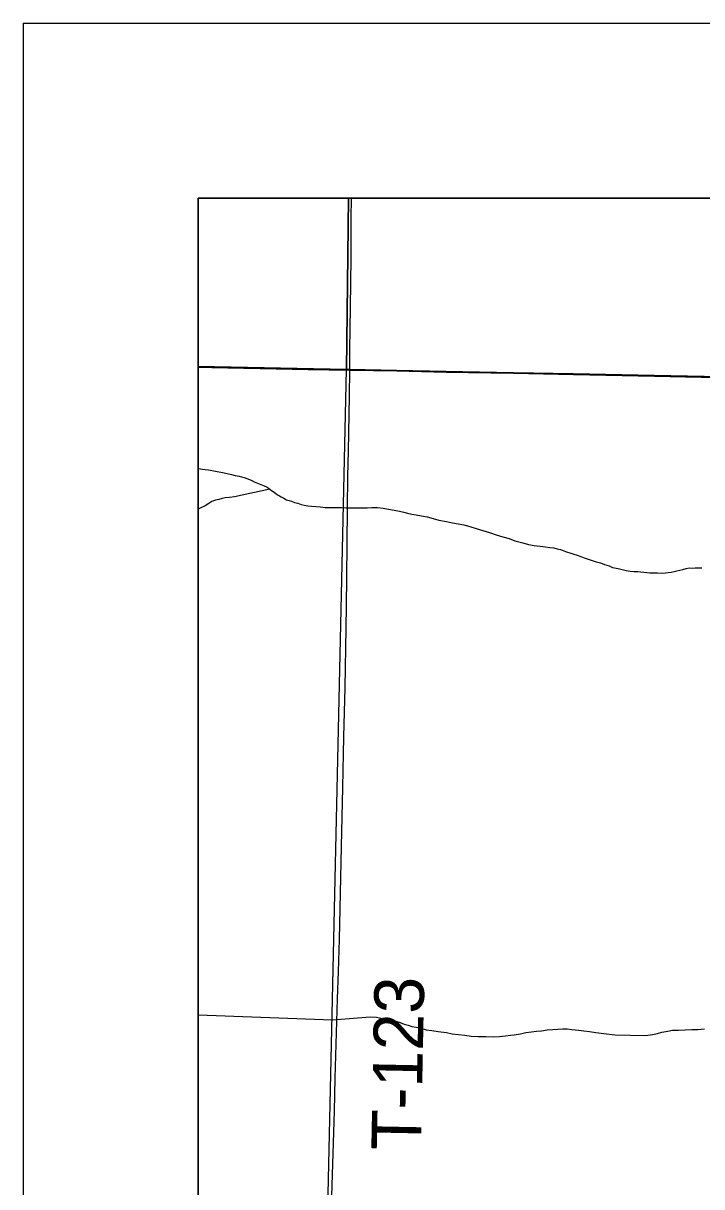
# Model space of a CAD drawing. Extents: x 2.4 to 73.1, y 4.5 to 25.6.
# Drawn here: x 29.397 to 29.785, y 24.22 to 24.885 of the extents above; entities that cross this region are included whole.
import ezdxf

# ---------------------------------------------------------------- set-up
doc = ezdxf.new("R2010")
doc.units = 0
for name, color, linetype in [('GM_X_Interchange_Ramps', 7, 'Continuous'), ('GM_X_Minor_River', 7, 'Continuous'), ('GM_X_Section', 7, 'Continuous'), ('GM_X_Township_Road', 7, 'Continuous'), ('GM_X_Township_Road_Text', 7, 'Continuous'), ('GM_X_US_Shield', 7, 'Continuous'), ('SH_Cut_Line', 7, 'Continuous'), ('SH_Data', 7, 'Continuous')]:
    doc.layers.add(name, color=color, linetype=linetype)

msp = doc.modelspace()

# ---------------------------------------------------------------- linework, layer by layer
at = {"layer": 'GM_X_Interchange_Ramps'}
for points in [[(30.58809, 24.78522), (29.49738, 24.78522), (29.49738, 24.68879), (29.50516, 24.6886), (29.56017, 24.68756), (29.58394, 24.68714), (29.61083, 24.68667), (29.63911, 24.68606), (29.67765, 24.68541), (29.71184, 24.6847), (29.75815, 24.68379), (29.82496, 24.68243)], [(29.82496, 24.68243), (29.75815, 24.68379), (29.71184, 24.6847), (29.67765, 24.68541), (29.63911, 24.68606), (29.61083, 24.68667), (29.58394, 24.68714), (29.56017, 24.68756), (29.50516, 24.6886), (29.49738, 24.68879), (29.49738, 21.67933)]]:
    msp.add_lwpolyline(points, dxfattribs=at)
at = {"layer": 'GM_X_Minor_River'}
msp.add_line((29.49738, 24.31815), (29.57419, 24.31532), dxfattribs=at)
for points in [[(29.49738, 24.63069), (29.49776, 24.63062), (29.49871, 24.63041), (29.49985, 24.63021), (29.50137, 24.62999), (29.50326, 24.62977), (29.51123, 24.62832), (29.51407, 24.6277), (29.51654, 24.62728), (29.51862, 24.62668), (29.5209, 24.62626), (29.52222, 24.62586), (29.52374, 24.62546), (29.52487, 24.62506), (29.52619, 24.62447), (29.52771, 24.62387), (29.52941, 24.62309), (29.53129, 24.6223), (29.53318, 24.62151), (29.53507, 24.62072), (29.53677, 24.61993), (29.53847, 24.61876), (29.5394, 24.61799), (29.54035, 24.6174), (29.54185, 24.61624), (29.54279, 24.61565), (29.54392, 24.61507), (29.54486, 24.61448), (29.54637, 24.6137), (29.54788, 24.61272), (29.5494, 24.61232), (29.55072, 24.61192), (29.55242, 24.61113), (29.55432, 24.61072), (29.55621, 24.61012), (29.5581, 24.60971), (29.56019, 24.6093), (29.56228, 24.60907), (29.56475, 24.60885), (29.56741, 24.60861), (29.57006, 24.60838), (29.57387, 24.60832), (29.57672, 24.60828), (29.57938, 24.60823), (29.58204, 24.60819), (29.58452, 24.60815), (29.5868, 24.60812), (29.58927, 24.60808), (29.59155, 24.60804), (29.59403, 24.60819), (29.59669, 24.60834), (29.59992, 24.60829), (29.60315, 24.60786), (29.61244, 24.60619), (29.61491, 24.60558), (29.61718, 24.60517), (29.61964, 24.60456), (29.62211, 24.60414), (29.62514, 24.60352), (29.62837, 24.6029), (29.63178, 24.60208), (29.635, 24.60108), (29.63936, 24.60025), (29.64277, 24.59963), (29.64599, 24.59901), (29.64941, 24.59838), (29.65281, 24.59738), (29.65641, 24.59637), (29.6602, 24.59517), (29.66398, 24.59397), (29.66777, 24.59277), (29.67155, 24.59157), (29.67515, 24.59057), (29.67855, 24.58918), (29.6831, 24.58816), (29.68632, 24.58716), (29.68954, 24.58654), (29.69296, 24.58629), (29.696, 24.58586), (29.69846, 24.58545), (29.70074, 24.58522), (29.70263, 24.58462), (29.70453, 24.58421), (29.70642, 24.58361), (29.70812, 24.58301), (29.71058, 24.58221), (29.71229, 24.58162), (29.71418, 24.58102), (29.71626, 24.58022), (29.71815, 24.57962), (29.72042, 24.57883), (29.72269, 24.57803), (29.72496, 24.57724), (29.72742, 24.57663), (29.72969, 24.57564), (29.73234, 24.57503), (29.73442, 24.57404), (29.73764, 24.57342), (29.73991, 24.57282), (29.74219, 24.57221), (29.74447, 24.57199)], [(29.53847, 24.61876), (29.51813, 24.61444)], [(29.51813, 24.61444), (29.51538, 24.614), (29.5129, 24.61385), (29.51119, 24.6135), (29.50927, 24.61296), (29.50736, 24.61242), (29.50526, 24.61169), (29.50353, 24.61058), (29.50142, 24.60928), (29.49893, 24.60818), (29.49738, 24.60735)], [(29.74447, 24.57199), (29.74655, 24.57176), (29.74884, 24.57173), (29.75567, 24.57105), (29.75795, 24.57101), (29.76005, 24.57098), (29.7629, 24.57074), (29.76461, 24.57091), (29.76613, 24.57107), (29.76785, 24.57142), (29.76957, 24.57178), (29.77109, 24.57213), (29.77281, 24.57249), (29.77453, 24.57284), (29.77644, 24.57338), (29.77816, 24.57373), (29.77987, 24.5737), (29.78158, 24.57387), (29.78367, 24.57383), (29.78539, 24.57381)], [(29.57419, 24.31532), (29.59571, 24.31707), (29.59932, 24.31682), (29.60273, 24.3162), (29.60728, 24.31537), (29.6105, 24.31456), (29.61296, 24.31376), (29.61523, 24.31296), (29.61751, 24.31236), (29.61958, 24.31156), (29.62205, 24.31114), (29.6247, 24.31053), (29.62773, 24.30972), (29.63096, 24.30929), (29.63456, 24.30866), (29.63931, 24.30802), (29.64272, 24.3074), (29.64633, 24.30696), (29.64993, 24.30652), (29.65354, 24.30608), (29.65753, 24.30583), (29.6619, 24.30576), (29.66609, 24.3057), (29.6697, 24.30583), (29.67313, 24.30615), (29.67599, 24.30668), (29.67809, 24.30684), (29.68171, 24.30735), (29.68476, 24.30806), (29.688, 24.30858), (29.69086, 24.30891), (29.69372, 24.30906), (29.69696, 24.30958), (29.7002, 24.3099), (29.70305, 24.31005), (29.70591, 24.31019), (29.70838, 24.31016), (29.71104, 24.30992), (29.71483, 24.30948), (29.71787, 24.30906), (29.7211, 24.30862), (29.72489, 24.30818), (29.72945, 24.30754), (29.73571, 24.30687), (29.75321, 24.3064), (29.75721, 24.30691), (29.76007, 24.30763), (29.76255, 24.30835), (29.76599, 24.30886), (29.76866, 24.30939), (29.77208, 24.30953), (29.77589, 24.30966), (29.77969, 24.30979), (29.78312, 24.30992), (29.78693, 24.31024)]]:
    msp.add_lwpolyline(points, dxfattribs=at)
at = {"layer": 'GM_X_Section'}
msp.add_lwpolyline([(29.5823, 24.68727), (30.08467, 24.67635), (30.06297, 24.17498), (29.57092, 24.18131)], close=True, dxfattribs=at)
at = {"layer": 'GM_X_Township_Road'}
for points in [[(29.58406, 24.68687), (29.58409, 24.69015), (29.58419, 24.69828), (29.58454, 24.72284), (29.58485, 24.75081), (29.58492, 24.77382), (29.58509, 24.78522)], [(29.49738, 24.68851), (29.50528, 24.68833), (29.56029, 24.68728), (29.58406, 24.68687)], [(29.57278, 24.1808), (29.573, 24.18948), (29.57387, 24.21464), (29.57533, 24.2631), (29.57583, 24.28205), (29.57666, 24.31436), (29.57712, 24.32741), (29.57766, 24.34294), (29.57814, 24.36127), (29.57939, 24.41439), (29.58019, 24.44826), (29.58077, 24.47716), (29.58144, 24.50543), (29.58197, 24.53931), (29.58221, 24.55204), (29.58236, 24.5682), (29.58255, 24.58747), (29.58278, 24.60798), (29.58305, 24.62631), (29.5833, 24.64061), (29.58389, 24.67199), (29.58406, 24.68687)], [(29.58406, 24.68687), (29.61095, 24.68639), (29.63923, 24.68578), (29.67777, 24.68513), (29.71196, 24.68442), (29.75826, 24.68351), (29.82508, 24.68215), (29.85523, 24.68159), (29.886, 24.68102), (29.90993, 24.68055), (29.94691, 24.67982), (30.01249, 24.67838), (30.06035, 24.67765), (30.08404, 24.677)]]:
    msp.add_lwpolyline(points, dxfattribs=at)
at = {"layer": 'GM_X_US_Shield'}
for points in [[(29.58343, 24.78522), (29.49738, 24.78522), (29.49738, 24.68888), (29.5823, 24.68727)], [(30.08527, 24.78522), (29.58343, 24.78522), (29.5823, 24.68727), (30.08467, 24.67635)], [(29.49738, 24.68888), (29.49738, 24.18278), (29.57092, 24.18131), (29.5823, 24.68727)]]:
    msp.add_lwpolyline(points, close=True, dxfattribs=at)
at = {"layer": 'SH_Cut_Line'}
msp.add_lwpolyline([(36.29738, 24.78522), (29.49738, 24.78522), (29.49738, 21.67933)], dxfattribs=at)
at = {"layer": 'SH_Data'}
for q in [(29.39738, 17.88522), (36.39738, 24.88522)]:
    msp.add_line((29.39738, 24.88522), q, dxfattribs=at)
msp.add_lwpolyline([(29.49738, 24.78522), (36.29738, 24.78522), (36.29738, 17.98522), (29.49738, 17.98522)], close=True, dxfattribs=at)

# ---------------------------------------------------------------- texts
at = {"layer": 'GM_X_Township_Road_Text'}
msp.add_text('T-123', height=0.028409, rotation=88.87652, dxfattribs=at).set_placement((29.62479, 24.24057))

doc.saveas('drawing.dxf')
